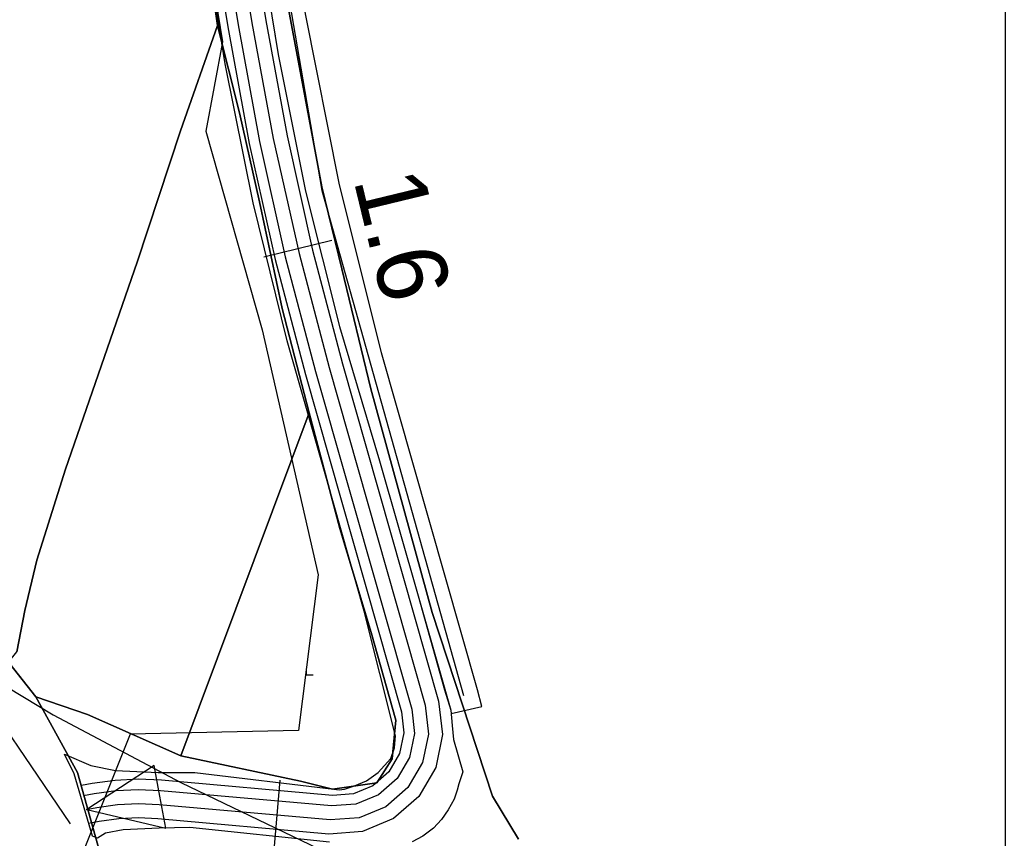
# Model space of a CAD drawing. Extents: x -662620 to -656370, y -1067090 to -1062990.
# Drawn here: x -656510.4 to -656370, y -1065207 to -1065090.5 of the extents above; entities that cross this region are included whole.
import ezdxf

# ---------------------------------------------------------------- set-up
doc = ezdxf.new("R2010")
doc.units = 0
for name, color, linetype in [('CESTA_ZABOR', 7, 'Continuous'), ('Default', 7, 'Continuous'), ('ELEK__VEDENÍ_VVN_-_NADZEMNÍ', 7, 'Continuous'), ('HRANICE_KATASTRÁLNÍHO_ÚZEMÍ', 7, 'Continuous'), ('KRAJINNA_ZELEN', 7, 'Continuous'), ('KRAJINNA_ZELEN_PLOSNA', 7, 'Continuous'), ('OBVOD_PÚ', 7, 'Continuous'), ('Ochr__pás__vod__zdroje_II__stupně', 7, 'Continuous'), ('Odvodnení_cesty_príkopem_-_navržené', 7, 'Continuous'), ('ORNÁ_PŮDA_-_STÁVAJÍCÍ', 7, 'Continuous'), ('OSTATNÍ_PLOCHA_-_NAVRŽENÁ', 7, 'Continuous'), ('OSTATNÍ_PLOCHA_-_STÁVAJÍCÍ', 7, 'Continuous'), ('OVOCNÝ_SAD_-_STÁVAJÍCÍ', 7, 'Continuous'), ('POLNÍ_CESTA_NAVRŽENÁ_-_KRAJ', 7, 'Continuous'), ('POLNÍ_CESTA_NAVRŽENÁ_-_OSA', 7, 'Continuous'), ('Popis_objektú_polních_cest_stávajících', 7, 'Continuous'), ('ram', 7, 'Continuous'), ('SILNICE_II__TŘÍDY_A_III__TŘÍDY', 7, 'Continuous'), ('Trvalý_trávní_porost_-_stávající', 7, 'Continuous')]:
    doc.layers.add(name, color=color, linetype=linetype)

msp = doc.modelspace()

# ---------------------------------------------------------------- linework, layer by layer
at = {"layer": 'CESTA_ZABOR'}
for points in [[(-656494.78, -1064977.19), (-656490.42, -1064996.71), (-656486.75, -1065016.47), (-656483.39, -1065036.23), (-656480.09, -1065055.93), (-656476.85, -1065075.67), (-656473.61, -1065095.4), (-656469.71, -1065114.87), (-656464.87, -1065134.14), (-656459.15, -1065153.27), (-656453.67, -1065172.51), (-656449.89, -1065185.85), (-656448.99, -1065188.76), (-656448.8, -1065190.93), (-656448.65, -1065192.96), (-656447.29, -1065197.54), (-656447.85, -1065199.26), (-656448.1, -1065200.17), (-656448.53, -1065201.45), (-656449.38, -1065202.96), (-656450.36, -1065204.34), (-656451.46, -1065205.55), (-656452.99, -1065206.72), (-656454.5, -1065207.53)], [(-656494.78, -1064977.19), (-656490.42, -1064996.71), (-656486.75, -1065016.47), (-656483.39, -1065036.23), (-656480.09, -1065055.93), (-656476.85, -1065075.67), (-656473.61, -1065095.4), (-656469.71, -1065114.87), (-656464.87, -1065134.14), (-656459.15, -1065153.27), (-656453.67, -1065172.51), (-656449.89, -1065185.85), (-656448.99, -1065188.76), (-656448.8, -1065190.93), (-656448.65, -1065192.96), (-656447.29, -1065197.54), (-656447.85, -1065199.26), (-656448.1, -1065200.17), (-656448.53, -1065201.45), (-656449.38, -1065202.96), (-656450.36, -1065204.34), (-656451.46, -1065205.55), (-656452.99, -1065206.72), (-656454.5, -1065207.53)], [(-656500.08, -1065206.71), (-656502.67, -1065197.81), (-656504.07, -1065195.04), (-656500.31, -1065196.64), (-656496.78, -1065197.35), (-656490.71, -1065197.62), (-656485.5, -1065197.63), (-656465.66, -1065200), (-656464.94, -1065200.13), (-656464.17, -1065200), (-656462.72, -1065199.53), (-656461.04, -1065198.84), (-656459.35, -1065197.62), (-656457.57, -1065195.63), (-656457.04, -1065194.12), (-656456.87, -1065192.43), (-656461.38, -1065174.69), (-656466.82, -1065155.45), (-656472.31, -1065136.16), (-656477.16, -1065116.54), (-656481.14, -1065096.73), (-656484.35, -1065076.93)], [(-656500.08, -1065206.71), (-656502.67, -1065197.81), (-656504.07, -1065195.04), (-656500.31, -1065196.64), (-656496.78, -1065197.35), (-656490.71, -1065197.62), (-656485.5, -1065197.63), (-656465.66, -1065200), (-656464.94, -1065200.13), (-656464.17, -1065200), (-656462.72, -1065199.53), (-656461.04, -1065198.84), (-656459.35, -1065197.62), (-656457.57, -1065195.63), (-656457.04, -1065194.12), (-656456.87, -1065192.43), (-656461.38, -1065174.69), (-656466.82, -1065155.45), (-656472.31, -1065136.16), (-656477.16, -1065116.54), (-656481.14, -1065096.73), (-656484.35, -1065076.93)], [(-656466.29, -1065207.54), (-656486.18, -1065205.49), (-656490.54, -1065205.56), (-656495.69, -1065205.82), (-656498.22, -1065206.28), (-656499.33, -1065206.99), (-656500.08, -1065206.71), (-656500.08, -1065206.71)], [(-656466.29, -1065207.54), (-656486.18, -1065205.49), (-656490.54, -1065205.56), (-656495.69, -1065205.82), (-656498.22, -1065206.28), (-656499.33, -1065206.99)]]:
    msp.add_lwpolyline(points, dxfattribs=at)
at = {"layer": 'ELEK__VEDENÍ_VVN_-_NADZEMNÍ'}
msp.add_lwpolyline([(-656469.6, -1065183.22), (-656469.6, -1065183.72), (-656468.6, -1065183.72)], dxfattribs=at)
at = {"layer": 'HRANICE_KATASTRÁLNÍHO_ÚZEMÍ'}
for points in [[(-656439.39, -1065207.14), (-656443.09, -1065201.02), (-656451.67, -1065174.86), (-656460.4, -1065143.02), (-656464.52, -1065125.94), (-656467.38, -1065114.23), (-656472.28, -1065088.16), (-656485.89, -1065006.14), (-656494.94, -1064961.17)], [(-656699.14, -1065039.12), (-656661.42, -1065064.18), (-656646.03, -1065075), (-656619.33, -1065096.19), (-656581.51, -1065129.07), (-656529.84, -1065174.88), (-656505.68, -1065189.45), (-656487.47, -1065199.06), (-656467.89, -1065208.47)]]:
    msp.add_lwpolyline(points, dxfattribs=at)
at = {"layer": 'KRAJINNA_ZELEN'}
msp.add_lwpolyline([(-656497.93, -1064949.27), (-656480.36, -1065039.26), (-656467.4, -1065114.78), (-656447.2, -1065186.68)], dxfattribs=at)
at = {"layer": 'KRAJINNA_ZELEN_PLOSNA'}
for p, q in [((-656476.85, -1065075.67), (-656473.61, -1065095.4)), ((-656464.92, -1065113.72), (-656469.7, -1065089.62)), ((-656473.61, -1065095.4), (-656469.71, -1065114.87)), ((-656458.9, -1065137.87), (-656464.92, -1065113.72)), ((-656469.71, -1065114.87), (-656464.87, -1065134.14)), ((-656464.87, -1065134.14), (-656459.15, -1065153.27)), ((-656445.23, -1065185.87), (-656458.9, -1065137.87)), ((-656459.15, -1065153.27), (-656453.67, -1065172.51)), ((-656453.67, -1065172.51), (-656448.99, -1065188.76)), ((-656444.58, -1065188.26), (-656445.23, -1065185.87)), ((-656448.99, -1065188.76), (-656448.95, -1065189.24)), ((-656448.95, -1065189.24), (-656444.58, -1065188.26))]:
    msp.add_line(p, q, dxfattribs=at)
msp.add_lwpolyline([(-656448.99, -1065188.76), (-656448.95, -1065189.24), (-656444.58, -1065188.26), (-656445.23, -1065185.87), (-656458.9, -1065137.87), (-656464.92, -1065113.72), (-656469.7, -1065089.62), (-656478.84, -1065033.97), (-656494.69, -1064953.84), (-656497.42, -1064940.38), (-656502.26, -1064941.2), (-656498.76, -1064957.6), (-656494.78, -1064977.19), (-656490.42, -1064996.71), (-656486.74, -1065016.42), (-656483.39, -1065036.23), (-656480.09, -1065055.93), (-656476.85, -1065075.67), (-656473.61, -1065095.4), (-656469.71, -1065114.87), (-656464.87, -1065134.14), (-656459.15, -1065153.27), (-656453.67, -1065172.51)], close=True, dxfattribs=at)
at = {"layer": 'OBVOD_PÚ'}
for points in [[(-656472.28, -1065088.16), (-656467.38, -1065114.23)], [(-656464.52, -1065125.94), (-656467.38, -1065114.23)], [(-656464.52, -1065125.94), (-656460.4, -1065143.02)], [(-656460.4, -1065143.02), (-656451.67, -1065174.86)], [(-656451.67, -1065174.86), (-656443.09, -1065201.02)], [(-656443.09, -1065201.02), (-656439.39, -1065207.14)]]:
    msp.add_lwpolyline(points, dxfattribs=at)
at = {"layer": 'Ochr__pás__vod__zdroje_II__stupně'}
msp.add_lwpolyline([(-656902.49, -1064211.06), (-656870.69, -1064245.1), (-656813.68, -1064307.33), (-656789.45, -1064338.69), (-656753.82, -1064387.14), (-656733.87, -1064430.37), (-656709.77, -1064478.5), (-656677.57, -1064535.7), (-656637.77, -1064596.35), (-656621.25, -1064625.05), (-656580.09, -1064710.7), (-656579.61, -1064743.82), (-656566.9, -1064775.79), (-656528.15, -1064877.87), (-656517.82, -1064924.92), (-656501.77, -1064989.11), (-656490.51, -1065038.46), (-656481.56, -1065093.61), (-656483.91, -1065106.33), (-656475.9, -1065134.62), (-656467.89, -1065169.5), (-656470.72, -1065191.65), (-656494.71, -1065192.2), (-656511.61, -1065234.43)], dxfattribs=at)
at = {"layer": 'Odvodnení_cesty_príkopem_-_navržené'}
msp.add_lwpolyline([(-656510.07, -1064935.68), (-656499.39, -1064985.71), (-656495.98, -1065002.36), (-656492.82, -1065019.05), (-656489.94, -1065035.8), (-656480.8, -1065091.45), (-656477.74, -1065108.09), (-656474.04, -1065124.59), (-656469.72, -1065140.95), (-656456.04, -1065189.01), (-656455.69, -1065192), (-656456.31, -1065194.95), (-656457.83, -1065197.55), (-656460.1, -1065199.54), (-656462.88, -1065200.7), (-656465.88, -1065200.92), (-656490.25, -1065198.75), (-656493.54, -1065198.61), (-656496.83, -1065198.76), (-656500.09, -1065199.22), (-656501.61, -1065199.5)], dxfattribs=at)
at = {"layer": 'ORNÁ_PŮDA_-_STÁVAJÍCÍ'}
for p, q in [((-656487.52, -1065106.29), (-656482.24, -1065091.3)), ((-656482.24, -1065091.3), (-656479.14, -1065103.72)), ((-656479.14, -1065103.72), (-656476.29, -1065116.38)), ((-656493.68, -1065125), (-656487.52, -1065106.29)), ((-656476.29, -1065116.38), (-656473.03, -1065131.56)), ((-656503.9, -1065154.45), (-656493.68, -1065125)), ((-656473.03, -1065131.56), (-656469.19, -1065146.42)), ((-656469.19, -1065146.42), (-656487.49, -1065195.29)), ((-656507.98, -1065167.42), (-656503.9, -1065154.45)), ((-656509.7, -1065174.58), (-656507.98, -1065167.42)), ((-656510.85, -1065180.45), (-656509.7, -1065174.58)), ((-656508.15, -1065186.88), (-656512.05, -1065181.93)), ((-656500.76, -1065189.38), (-656508.15, -1065186.88)), ((-656487.49, -1065195.29), (-656500.76, -1065189.38))]:
    msp.add_line(p, q, dxfattribs=at)
msp.add_lwpolyline([(-656512.05, -1065181.93), (-656510.85, -1065180.45), (-656509.7, -1065174.58), (-656507.98, -1065167.42), (-656503.9, -1065154.45), (-656493.68, -1065125), (-656487.52, -1065106.29), (-656482.24, -1065091.3), (-656479.14, -1065103.72), (-656476.29, -1065116.38), (-656473.03, -1065131.56), (-656469.19, -1065146.42), (-656487.49, -1065195.29), (-656500.76, -1065189.38), (-656508.15, -1065186.88)], close=True, dxfattribs=at)
at = {"layer": 'OSTATNÍ_PLOCHA_-_NAVRŽENÁ'}
for points in [[(-656494.78, -1064977.19), (-656490.42, -1064996.71), (-656486.75, -1065016.47), (-656483.39, -1065036.23), (-656480.09, -1065055.93), (-656476.85, -1065075.67), (-656473.61, -1065095.4), (-656469.71, -1065114.87), (-656464.87, -1065134.14), (-656459.15, -1065153.27), (-656453.67, -1065172.51), (-656449.89, -1065185.85), (-656448.99, -1065188.76), (-656448.8, -1065190.93), (-656448.65, -1065192.96), (-656447.29, -1065197.54), (-656447.85, -1065199.26), (-656448.1, -1065200.17), (-656448.53, -1065201.45), (-656449.38, -1065202.96), (-656450.36, -1065204.34), (-656451.46, -1065205.55), (-656452.99, -1065206.72), (-656454.5, -1065207.53)], [(-656500.08, -1065206.71), (-656502.67, -1065197.81), (-656504.07, -1065195.04), (-656500.31, -1065196.64), (-656496.78, -1065197.35), (-656490.71, -1065197.62), (-656485.5, -1065197.63), (-656465.66, -1065200), (-656464.94, -1065200.13), (-656464.17, -1065200), (-656462.72, -1065199.53), (-656461.04, -1065198.84), (-656459.35, -1065197.62), (-656457.57, -1065195.63), (-656457.04, -1065194.12), (-656456.87, -1065192.43), (-656461.38, -1065174.69), (-656466.82, -1065155.45), (-656472.31, -1065136.16), (-656477.16, -1065116.54), (-656481.14, -1065096.73), (-656484.35, -1065076.93)], [(-656466.29, -1065207.54), (-656486.18, -1065205.49), (-656490.54, -1065205.56), (-656495.69, -1065205.82), (-656498.22, -1065206.28), (-656499.33, -1065206.99)]]:
    msp.add_lwpolyline(points, dxfattribs=at)
at = {"layer": 'OSTATNÍ_PLOCHA_-_STÁVAJÍCÍ'}
for p, q in [((-656482.24, -1065091.3), (-656485.18, -1065070.58)), ((-656482.24, -1065091.3), (-656485.18, -1065070.58)), ((-656472.28, -1065088.16), (-656467.38, -1065114.23)), ((-656472.28, -1065088.16), (-656467.38, -1065114.23)), ((-656479.14, -1065103.72), (-656482.24, -1065091.3)), ((-656479.14, -1065103.72), (-656482.24, -1065091.3)), ((-656476.29, -1065116.38), (-656479.14, -1065103.72)), ((-656476.29, -1065116.38), (-656479.14, -1065103.72)), ((-656467.38, -1065114.23), (-656464.52, -1065125.94)), ((-656467.38, -1065114.23), (-656464.52, -1065125.94)), ((-656473.03, -1065131.56), (-656476.29, -1065116.38)), ((-656473.03, -1065131.56), (-656476.29, -1065116.38)), ((-656464.52, -1065125.94), (-656460.4, -1065143.02)), ((-656464.52, -1065125.94), (-656460.4, -1065143.02)), ((-656469.19, -1065146.42), (-656473.03, -1065131.56)), ((-656469.19, -1065146.42), (-656473.03, -1065131.56)), ((-656460.4, -1065143.02), (-656451.67, -1065174.86)), ((-656460.4, -1065143.02), (-656451.67, -1065174.86)), ((-656464.81, -1065162.9), (-656469.19, -1065146.42)), ((-656464.81, -1065162.9), (-656469.19, -1065146.42)), ((-656460.38, -1065177.69), (-656464.81, -1065162.9)), ((-656460.38, -1065177.69), (-656464.81, -1065162.9)), ((-656451.67, -1065174.86), (-656443.09, -1065201.02)), ((-656451.67, -1065174.86), (-656443.09, -1065201.02)), ((-656456.86, -1065190.19), (-656460.38, -1065177.69)), ((-656456.86, -1065190.19), (-656460.38, -1065177.69)), ((-656513.63, -1065179.95), (-656508.15, -1065186.88)), ((-656513.63, -1065179.95), (-656508.15, -1065186.88)), ((-656502.2, -1065197.63), (-656508.15, -1065186.88)), ((-656508.15, -1065186.88), (-656500.76, -1065189.38)), ((-656502.2, -1065197.63), (-656508.15, -1065186.88)), ((-656508.15, -1065186.88), (-656500.76, -1065189.38)), ((-656508.15, -1065186.88), (-656502.2, -1065197.64)), ((-656508.15, -1065186.88), (-656502.2, -1065197.64)), ((-656500.76, -1065189.38), (-656487.49, -1065195.29)), ((-656500.76, -1065189.38), (-656487.49, -1065195.29)), ((-656457.36, -1065195.71), (-656456.86, -1065190.19)), ((-656457.36, -1065195.71), (-656456.86, -1065190.19)), ((-656487.49, -1065195.29), (-656470.42, -1065198.86)), ((-656487.49, -1065195.29), (-656470.42, -1065198.86)), ((-656459.53, -1065199.1), (-656457.36, -1065195.71)), ((-656459.53, -1065199.1), (-656457.36, -1065195.71)), ((-656498.97, -1065209.19), (-656502.2, -1065197.63)), ((-656498.97, -1065209.19), (-656502.2, -1065197.63)), ((-656502.2, -1065197.64), (-656498.98, -1065209.19)), ((-656502.2, -1065197.64), (-656498.98, -1065209.19)), ((-656470.42, -1065198.86), (-656465.88, -1065200)), ((-656470.42, -1065198.86), (-656465.88, -1065200)), ((-656465.88, -1065200), (-656459.53, -1065199.1)), ((-656465.88, -1065200), (-656459.53, -1065199.1)), ((-656443.09, -1065201.02), (-656439.39, -1065207.14)), ((-656443.09, -1065201.02), (-656439.39, -1065207.14))]:
    msp.add_line(p, q, dxfattribs=at)
for points in [[(-656494.94, -1064961.17), (-656485.89, -1065006.14), (-656472.28, -1065088.16), (-656467.38, -1065114.23), (-656464.52, -1065125.94), (-656460.4, -1065143.02), (-656451.67, -1065174.86), (-656443.09, -1065201.02), (-656439.39, -1065207.14)], [(-656494.94, -1064961.17), (-656485.89, -1065006.14), (-656472.28, -1065088.16), (-656467.38, -1065114.23), (-656464.52, -1065125.94), (-656460.4, -1065143.02), (-656451.67, -1065174.86), (-656443.09, -1065201.02), (-656439.39, -1065207.14)], [(-656694.9, -1065032.3), (-656647.67, -1065063.82), (-656639.97, -1065070.24), (-656627.53, -1065079.22), (-656602.58, -1065099.82), (-656576.29, -1065123.15), (-656544.69, -1065150.9), (-656524.11, -1065169.06), (-656513.63, -1065179.95), (-656508.15, -1065186.88), (-656502.2, -1065197.64), (-656498.98, -1065209.19)], [(-656694.9, -1065032.3), (-656647.67, -1065063.82), (-656639.97, -1065070.24), (-656627.53, -1065079.22), (-656602.58, -1065099.82), (-656576.29, -1065123.15), (-656544.69, -1065150.9), (-656524.11, -1065169.06), (-656513.63, -1065179.95), (-656508.15, -1065186.88), (-656502.2, -1065197.64), (-656498.98, -1065209.19)], [(-656498.97, -1065209.19), (-656502.2, -1065197.63), (-656508.15, -1065186.88), (-656500.76, -1065189.38), (-656487.49, -1065195.29), (-656470.42, -1065198.86), (-656465.88, -1065200), (-656459.53, -1065199.1), (-656457.36, -1065195.71), (-656456.86, -1065190.19), (-656460.38, -1065177.69), (-656464.81, -1065162.9), (-656469.19, -1065146.42), (-656473.03, -1065131.56), (-656476.29, -1065116.38), (-656479.14, -1065103.72), (-656482.24, -1065091.3), (-656485.18, -1065070.58)], [(-656498.97, -1065209.19), (-656502.2, -1065197.63), (-656508.15, -1065186.88), (-656500.76, -1065189.38), (-656487.49, -1065195.29), (-656470.42, -1065198.86), (-656465.88, -1065200), (-656459.53, -1065199.1), (-656457.36, -1065195.71), (-656456.86, -1065190.19), (-656460.38, -1065177.69), (-656464.81, -1065162.9), (-656469.19, -1065146.42), (-656473.03, -1065131.56), (-656476.29, -1065116.38), (-656479.14, -1065103.72), (-656482.24, -1065091.3), (-656485.18, -1065070.58)]]:
    msp.add_lwpolyline(points, dxfattribs=at)
at = {"layer": 'OVOCNÝ_SAD_-_STÁVAJÍCÍ'}
for p, q in [((-656487.49, -1065195.29), (-656469.19, -1065146.42)), ((-656469.19, -1065146.42), (-656464.81, -1065162.9)), ((-656464.81, -1065162.9), (-656460.38, -1065177.69)), ((-656460.38, -1065177.69), (-656456.86, -1065190.19)), ((-656456.86, -1065190.19), (-656457.36, -1065195.71)), ((-656470.42, -1065198.86), (-656487.49, -1065195.29)), ((-656457.36, -1065195.71), (-656459.53, -1065199.1)), ((-656465.88, -1065200), (-656470.42, -1065198.86)), ((-656459.53, -1065199.1), (-656465.88, -1065200))]:
    msp.add_line(p, q, dxfattribs=at)
msp.add_lwpolyline([(-656470.42, -1065198.86), (-656487.49, -1065195.29), (-656469.19, -1065146.42), (-656464.81, -1065162.9), (-656460.38, -1065177.69), (-656456.86, -1065190.19), (-656457.36, -1065195.71), (-656459.53, -1065199.1), (-656465.88, -1065200)], close=True, dxfattribs=at)
at = {"layer": 'POLNÍ_CESTA_NAVRŽENÁ_-_KRAJ'}
for points in [[(-656506.3, -1064927.02), (-656494.01, -1064984.56), (-656490.58, -1065001.29), (-656487.41, -1065018.08), (-656484.51, -1065034.91), (-656475.37, -1065090.56), (-656472.35, -1065106.99), (-656468.7, -1065123.29), (-656464.43, -1065139.44), (-656450.75, -1065187.5), (-656450.19, -1065192.25), (-656451.17, -1065196.93), (-656453.59, -1065201.06), (-656457.19, -1065204.21), (-656461.6, -1065206.05), (-656466.37, -1065206.4), (-656490.73, -1065204.23), (-656493.53, -1065204.11), (-656496.32, -1065204.24), (-656499.09, -1065204.62), (-656500.61, -1065204.91)], [(-656508.61, -1064935.37), (-656497.93, -1064985.4), (-656494.5, -1065002.07), (-656491.35, -1065018.79), (-656488.46, -1065035.56), (-656479.32, -1065091.21), (-656476.27, -1065107.79), (-656472.59, -1065124.24), (-656468.28, -1065140.53), (-656454.59, -1065188.6), (-656454.19, -1065192.07), (-656454.91, -1065195.49), (-656456.67, -1065198.51), (-656459.3, -1065200.81), (-656462.53, -1065202.16), (-656466.01, -1065202.41), (-656490.38, -1065200.24), (-656493.54, -1065200.11), (-656496.69, -1065200.26), (-656499.82, -1065200.69), (-656501.34, -1065200.97)]]:
    msp.add_lwpolyline(points, dxfattribs=at)
at = {"layer": 'POLNÍ_CESTA_NAVRŽENÁ_-_OSA'}
for points in [[(-656506.65, -1064934.95), (-656495.97, -1064984.98), (-656492.54, -1065001.68), (-656489.38, -1065018.43), (-656486.48, -1065035.23), (-656477.34, -1065090.88), (-656474.31, -1065107.39), (-656470.64, -1065123.76), (-656466.36, -1065139.99), (-656452.67, -1065188.05), (-656452.19, -1065192.16), (-656453.04, -1065196.21), (-656455.13, -1065199.78), (-656458.25, -1065202.51), (-656462.06, -1065204.1), (-656466.19, -1065204.4), (-656490.56, -1065202.24), (-656493.53, -1065202.11), (-656496.5, -1065202.25), (-656499.45, -1065202.66), (-656500.97, -1065202.94)], [(-656465.95, -1065121.9), (-656475.67, -1065124.25)], [(-656474.2, -1065208.71), (-656473.32, -1065198.75)]]:
    msp.add_lwpolyline(points, dxfattribs=at)
at = {"layer": 'Popis_objektú_polních_cest_stávajících'}
for p, q in [((-656491.27, -1065196.66), (-656500.87, -1065202.92)), ((-656490.46, -1065200.99), (-656491.27, -1065196.66)), ((-656489.61, -1065205.58), (-656490.46, -1065200.99)), ((-656500.87, -1065202.92), (-656489.61, -1065205.58))]:
    msp.add_line(p, q, dxfattribs=at)
msp.add_lwpolyline([(-656491.27, -1065196.66), (-656500.87, -1065202.92), (-656489.61, -1065205.58), (-656490.46, -1065200.99)], close=True, dxfattribs=at)
at = {"layer": 'ram'}
msp.add_lwpolyline([(-662620.02, -1067089.66), (-662620.02, -1062989.66), (-656370.02, -1062989.66), (-656370.02, -1067089.66), (-662620.02, -1067089.66)], dxfattribs=at)
at = {"layer": 'SILNICE_II__TŘÍDY_A_III__TŘÍDY'}
msp.add_lwpolyline([(-656503.21, -1065204.94), (-656518.95, -1065181.8), (-656633.74, -1065079.97), (-656784.63, -1064984.62), (-656982.74, -1064868.9), (-657019.77, -1064858.72), (-657063.28, -1064864.27), (-657281.76, -1064905.93), (-657326.19, -1064914.26), (-657364.15, -1064923.52), (-657517.89, -1064997.91), (-657772.52, -1064953.08)], dxfattribs=at)
at = {"layer": 'Trvalý_trávní_porost_-_stávající'}
for p, q in [((-656485.18, -1065070.58), (-656482.24, -1065091.3)), ((-656482.24, -1065091.3), (-656487.52, -1065106.29)), ((-656487.52, -1065106.29), (-656493.68, -1065125)), ((-656493.68, -1065125), (-656503.9, -1065154.45)), ((-656503.9, -1065154.45), (-656507.98, -1065167.42)), ((-656507.98, -1065167.42), (-656509.7, -1065174.58)), ((-656509.7, -1065174.58), (-656510.85, -1065180.45))]:
    msp.add_line(p, q, dxfattribs=at)
msp.add_lwpolyline([(-656505.81, -1064965.07), (-656501.87, -1064987.3), (-656500.55, -1064993.53), (-656498.1, -1065008.02), (-656496.81, -1065018.44), (-656492.8, -1065035), (-656488.73, -1065055.37), (-656485.18, -1065070.58), (-656482.24, -1065091.3), (-656487.52, -1065106.29), (-656493.68, -1065125), (-656503.9, -1065154.45), (-656507.98, -1065167.42), (-656509.7, -1065174.58), (-656510.85, -1065180.45)], dxfattribs=at)

# ---------------------------------------------------------------- texts
at = {"layer": 'Default'}
msp.add_text('1.6', height=10, rotation=283.6141, dxfattribs=at).set_placement((-656462.9, -1065113.25))

doc.saveas('drawing.dxf')
